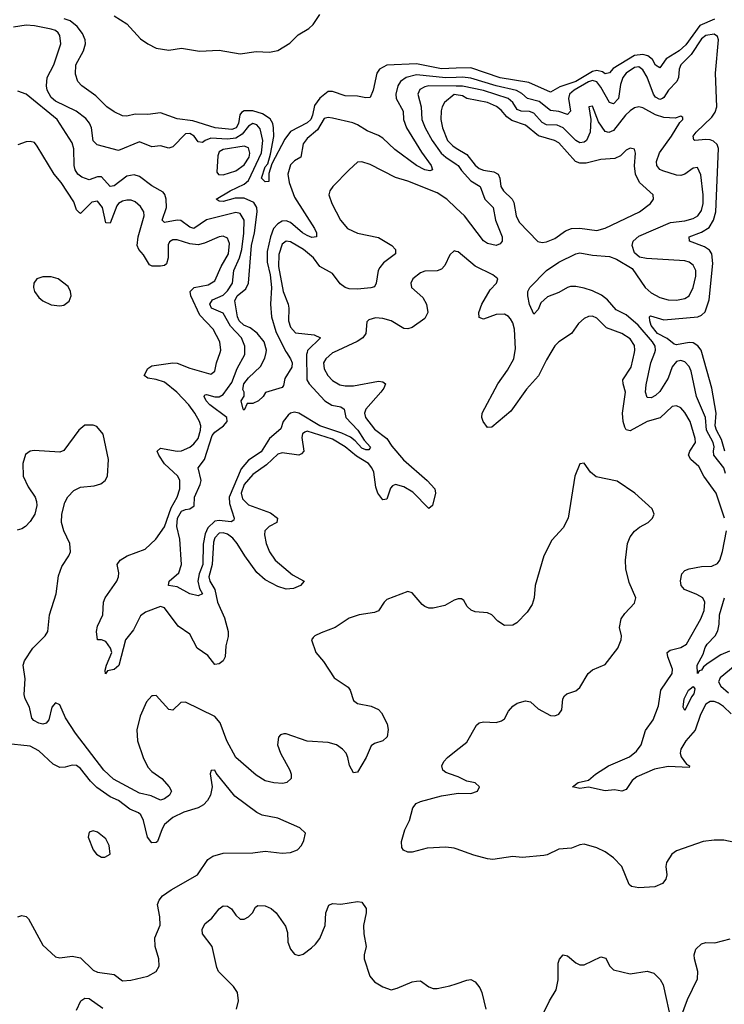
# Model space of a CAD drawing. Header units: inches. Extents: x 1694797 to 1849917, y 907313 to 1017959.
# Tile 828 of 834: x 1837919 to 1841278, y 1006894 to 1011585. Entities that reach past the tile are written whole.
import ezdxf

# ---------------------------------------------------------------- set-up
doc = ezdxf.new("R2010")
doc.units = ezdxf.units.IN
doc.header["$MEASUREMENT"] = 0
for name, color, linetype in [('B8030', 7, 'Continuous'), ('B8031', 7, 'Continuous'), ('B8040', 7, 'Continuous'), ('B8041', 7, 'Continuous')]:
    doc.layers.add(name, color=color, linetype=linetype)

msp = doc.modelspace()

# ---------------------------------------------------------------- linework, layer by layer
at = {"layer": 'B8030', "color": 5}
for points, elevation in [([(1839415.6, 1010000), (1839410, 1009997.4), (1839378, 1009970), (1839367.3, 1009950), (1839370, 1009921.6), (1839387.7, 1009890), (1839410, 1009866), (1839444.7, 1009844.7), (1839470, 1009839.9), (1839510, 1009840.3), (1839630, 1009863.6), (1839650, 1009859.7), (1839663.2, 1009850), (1839655.7, 1009830), (1839640.6, 1009810), (1839568.5, 1009730), (1839562.7, 1009710), (1839567.1, 1009690), (1839610, 1009633.9), (1839669, 1009590), (1839692.7, 1009552.7), (1839748.9, 1009488.9), (1839861.6, 1009390), (1839898.4, 1009350), (1839901.4, 1009330), (1839887, 1009270), (1839870, 1009256.4), (1839794.1, 1009334.1), (1839750, 1009359.4), (1839710, 1009371.2), (1839695.6, 1009364.4), (1839686.3, 1009353.7), (1839670, 1009300.5), (1839650, 1009297.2), (1839627.2, 1009330), (1839617.7, 1009357.7), (1839607.2, 1009430), (1839598.4, 1009450), (1839582.1, 1009470), (1839525, 1009505), (1839470, 1009550.8), (1839410, 1009586.3), (1839290, 1009624.1), (1839279.3, 1009620.7), (1839267.9, 1009612.1), (1839264.7, 1009595.3), (1839273.1, 1009530), (1839263.4, 1009516.6), (1839249.5, 1009510.5), (1839170, 1009521.9), (1839150, 1009515.8), (1839095.4, 1009464.6), (1839030, 1009418.7), (1838990, 1009369.9), (1838975.1, 1009330), (1838981.9, 1009301.9), (1839010, 1009273.2), (1839115.1, 1009235.1), (1839148.2, 1009210), (1839144.9, 1009190), (1839109.2, 1009170.8), (1839088.3, 1009150), (1839086.1, 1009130), (1839094.6, 1009090), (1839110.5, 1009050), (1839137.5, 1009010), (1839220.5, 1008940.5), (1839274.9, 1008910), (1839258.5, 1008890), (1839224.7, 1008875.3), (1839190, 1008872.1), (1839150, 1008885.3), (1839090, 1008916.1), (1839050, 1008950.5), (1838992.3, 1009030), (1838955.7, 1009090), (1838934.6, 1009114.6), (1838910, 1009133.4), (1838890, 1009139.8), (1838870, 1009138), (1838850, 1009116.4), (1838843.8, 1009096.2), (1838836.8, 1008990), (1838821.7, 1008930), (1838825.6, 1008910), (1838848.8, 1008870), (1838861.9, 1008810), (1838895.4, 1008735.4), (1838912.5, 1008670), (1838913.7, 1008646.4), (1838902, 1008602), (1838899.2, 1008550), (1838889.3, 1008530.7), (1838870, 1008516), (1838850, 1008513.3), (1838815.8, 1008555.8), (1838765, 1008590), (1838730, 1008656.8), (1838675.4, 1008695.4), (1838610, 1008782.5), (1838590, 1008788.6), (1838518.3, 1008761.7), (1838495.1, 1008744.9), (1838461.8, 1008678.2), (1838423.4, 1008630), (1838392, 1008508), (1838370, 1008489.5), (1838337.5, 1008482.5), (1838328, 1008468), (1838326.6, 1008486.6), (1838333.1, 1008510), (1838359.3, 1008570), (1838351.5, 1008591.5), (1838330, 1008622.4), (1838310, 1008629.8), (1838289.8, 1008629.8), (1838285.8, 1008670), (1838290, 1008695.5), (1838315.3, 1008750), (1838318.5, 1008810), (1838326.3, 1008830), (1838381.6, 1008910), (1838390.8, 1008930), (1838392.1, 1008950), (1838384.2, 1008990), (1838398, 1009010), (1838431.2, 1009030), (1838517.9, 1009062.1), (1838567.6, 1009110), (1838610, 1009168.3), (1838640.7, 1009259.3), (1838670.5, 1009310), (1838682.5, 1009350), (1838683.4, 1009390), (1838673, 1009410), (1838609.4, 1009469.4), (1838582.9, 1009510), (1838575.4, 1009530), (1838590, 1009543.6), (1838670, 1009529.6), (1838690, 1009531.6), (1838730, 1009547.8), (1838750, 1009563.6), (1838769.8, 1009590), (1838781.2, 1009630), (1838782.3, 1009650), (1838776.8, 1009670), (1838753.8, 1009710), (1838725.7, 1009750), (1838668.6, 1009810), (1838610, 1009857.9), (1838570, 1009871.6), (1838530, 1009877.7), (1838512.2, 1009890), (1838530, 1009922.6), (1838550, 1009936.6), (1838650, 1009950.1), (1838670, 1009948.6), (1838730, 1009924.2), (1838830, 1009897), (1838849.5, 1009910), (1838856.8, 1009950), (1838874.6, 1010000)], 580), ([(1839289.1, 1010000), (1839286.5, 1009990), (1839288.7, 1009868.7), (1839299.2, 1009850), (1839373.6, 1009770), (1839408, 1009748.1), (1839450, 1009740.5), (1839465.4, 1009730), (1839474.6, 1009690), (1839530.4, 1009630), (1839561.8, 1009581.8), (1839591, 1009549), (1839584.2, 1009535.8), (1839570, 1009535.7), (1839550, 1009543), (1839519.1, 1009579.1), (1839496.5, 1009596.5), (1839455.4, 1009615.4), (1839350, 1009649.5), (1839250, 1009710.3), (1839230, 1009715.5), (1839210, 1009710.4), (1839198.5, 1009701.5), (1839175.7, 1009670), (1839163.6, 1009636.4), (1839110.1, 1009590), (1839070, 1009525.5), (1839010, 1009487), (1838975.4, 1009444.6), (1838917.7, 1009310), (1838919.4, 1009279.4), (1838941.6, 1009210), (1838939.8, 1009200.2), (1838927.1, 1009192.9), (1838870, 1009199.6), (1838850, 1009195.4), (1838816, 1009164), (1838803.7, 1009136.3), (1838794.2, 1009085.8), (1838792.3, 1008990), (1838774.6, 1008945.4), (1838767.8, 1008910), (1838775.7, 1008875.7), (1838790.7, 1008850), (1838770, 1008839.7), (1838730, 1008849.6), (1838670, 1008882.5), (1838628, 1008890), (1838631.8, 1008910), (1838677.6, 1008950), (1838691.1, 1008988.9), (1838682.5, 1009110), (1838668.9, 1009170), (1838672.2, 1009210), (1838690, 1009243), (1838710, 1009251.7), (1838730, 1009254.1), (1838751.7, 1009268.3), (1838753, 1009310), (1838780.4, 1009370), (1838784, 1009390), (1838770.4, 1009450), (1838799.8, 1009490), (1838836.7, 1009603.3), (1838850, 1009620.2), (1838891.1, 1009650), (1838908.8, 1009670), (1838906.7, 1009690), (1838825.4, 1009750), (1838808.1, 1009770), (1838799.3, 1009790), (1838802.4, 1009797.6), (1838810, 1009799.7), (1838850, 1009787.9), (1838870, 1009788.7), (1838890, 1009799.3), (1838930, 1009857.2), (1838956.2, 1009923.8), (1838993.3, 1009990), (1838993.3, 1010000)], 560), ([(1839190.7, 1010000), (1839210.2, 1009970), (1839218.2, 1009950), (1839217.2, 1009930), (1839183.6, 1009876.4), (1839177.4, 1009842.6), (1839170, 1009832.7), (1839090.5, 1009809.5), (1839080.4, 1009790), (1839057.3, 1009770), (1839030, 1009757), (1839004, 1009756), (1838990, 1009725.2), (1838985.2, 1009730), (1838975.3, 1009770), (1838988.9, 1009791.1), (1838989.2, 1009810.8), (1838983.5, 1009823.5), (1838988.4, 1009850), (1839010, 1009878.9), (1839067.1, 1009932.9), (1839087.8, 1009972.2), (1839094.2, 1010000)], 540), ([(1840000, 1008823), (1839990, 1008819.5), (1839945.8, 1008794.2), (1839890, 1008780.8), (1839870, 1008781.4), (1839850, 1008788.7), (1839838.4, 1008798.4), (1839790, 1008854.7), (1839770, 1008860.8), (1839670, 1008822.6), (1839656.5, 1008810), (1839630, 1008768.4), (1839610, 1008761.4), (1839537.3, 1008750), (1839490, 1008733.7), (1839423.8, 1008690), (1839355.6, 1008664.4), (1839326, 1008650), (1839318.5, 1008641.5), (1839310.8, 1008630), (1839330.7, 1008570), (1839367.9, 1008527.9), (1839418.2, 1008450), (1839484.4, 1008404.4), (1839494.7, 1008390), (1839510, 1008342), (1839530, 1008326.4), (1839594.7, 1008314.7), (1839630, 1008298.6), (1839643.3, 1008283.3), (1839671.2, 1008230), (1839676.5, 1008203.5), (1839671, 1008169), (1839650.9, 1008149.1), (1839610, 1008137.1), (1839595, 1008125), (1839570.8, 1008070), (1839530, 1008000.4), (1839510, 1007996.8), (1839491, 1008031), (1839483.8, 1008070), (1839475.2, 1008090), (1839457.5, 1008110), (1839430, 1008129.5), (1839390, 1008141.7), (1839290, 1008148.4), (1839190, 1008182.4), (1839178, 1008182), (1839162.7, 1008177.3), (1839152.8, 1008167.2), (1839148.4, 1008130), (1839162.5, 1008090), (1839207.8, 1008010), (1839214, 1007990), (1839214, 1007970), (1839192.4, 1007950), (1839173.6, 1007946.4), (1839130, 1007949.4), (1839090, 1007958.7), (1839046, 1007986), (1838950, 1008069.9), (1838907.5, 1008150), (1838875.2, 1008235.2), (1838850, 1008265.7), (1838710, 1008333.6), (1838688.2, 1008331.8), (1838650, 1008295.3), (1838630, 1008297.8), (1838570, 1008364.7), (1838555.6, 1008364.4), (1838550, 1008364.2), (1838524.3, 1008335.7), (1838492.9, 1008267.1), (1838478.5, 1008201.5), (1838481.1, 1008150), (1838507.3, 1008070), (1838530, 1008023), (1838550, 1008002.5), (1838597.6, 1007970), (1838632.2, 1007930), (1838643.2, 1007910), (1838633.4, 1007890), (1838610, 1007873.1), (1838590, 1007867.2), (1838546.5, 1007886.5), (1838490, 1007899.1), (1838366.3, 1007966.3), (1838319.9, 1008010), (1838186, 1008186), (1838138.1, 1008258.1), (1838110, 1008320.9), (1838090, 1008330.6), (1838072.4, 1008310), (1838057.8, 1008250), (1838046.2, 1008233.8), (1838030, 1008228.7), (1838010, 1008233.4), (1837986, 1008246), (1837977.3, 1008257.3), (1837966.6, 1008310), (1837945.8, 1008350), (1837940.4, 1008370), (1837944.9, 1008444.9), (1837936.5, 1008510), (1837942.9, 1008530), (1837982.4, 1008590), (1838040.7, 1008650), (1838054, 1008670), (1838061.8, 1008750), (1838093.4, 1008850), (1838104.5, 1008935.5), (1838120.7, 1008979.3), (1838153.6, 1009030), (1838161, 1009050), (1838158.2, 1009090), (1838129.7, 1009150), (1838119.2, 1009190), (1838120.4, 1009230), (1838134.8, 1009285.2), (1838148.1, 1009311.9), (1838177.7, 1009342.3), (1838210, 1009358), (1838275, 1009364.9), (1838306.9, 1009373.1), (1838327, 1009390), (1838337.6, 1009410), (1838343, 1009490), (1838318, 1009610), (1838286.3, 1009646.3), (1838270, 1009654), (1838230, 1009654), (1838200.5, 1009630), (1838130, 1009533.2), (1838110, 1009525.2), (1837988.1, 1009531.9), (1837970, 1009529.4), (1837947.2, 1009512.8), (1837934.9, 1009470), (1837935.5, 1009410), (1837959.9, 1009359.9), (1837992.7, 1009310), (1837999.3, 1009290), (1838000.4, 1009270), (1837991.7, 1009230), (1837970, 1009194.5), (1837947.7, 1009170), (1837930, 1009159.7), (1837906.8, 1009153.2)], 620), ([(1837910, 1007310.4), (1837930, 1007317.6), (1837950, 1007312.7), (1837961.6, 1007301.6), (1838030, 1007175.5), (1838090, 1007119.5), (1838110, 1007114.9), (1838170, 1007123.5), (1838210, 1007115.2), (1838270, 1007056.5), (1838290, 1007047.7), (1838370, 1007036.5), (1838410, 1007006), (1838448.5, 1007008.5), (1838530, 1007027.2), (1838569.5, 1007050), (1838584.2, 1007075.8), (1838583, 1007110), (1838565.8, 1007170), (1838563.8, 1007210), (1838588.5, 1007271.5), (1838587.6, 1007310), (1838576.8, 1007370), (1838583.8, 1007390), (1838599.7, 1007410), (1838641, 1007439), (1838766.3, 1007510), (1838816.5, 1007583.5), (1838839.8, 1007600.2), (1838890, 1007613.4), (1839030, 1007615.8), (1839090, 1007623), (1839170, 1007614.4), (1839210, 1007617.1), (1839244, 1007630), (1839262.7, 1007650), (1839274, 1007674), (1839282, 1007710), (1839254.2, 1007734.2), (1839150, 1007781.3), (1839075.7, 1007795.7), (1839050, 1007807.2), (1838945.2, 1007885.2), (1838855.6, 1007995.6), (1838850, 1008008.7), (1838832, 1008008), (1838827.7, 1007992.3), (1838837.1, 1007930), (1838828.9, 1007890), (1838815.3, 1007864.7), (1838795.9, 1007844.1), (1838770.1, 1007829.9), (1838701.6, 1007810), (1838650, 1007784.4), (1838609.5, 1007750), (1838597.9, 1007730), (1838576.2, 1007670), (1838570, 1007664.1), (1838550, 1007664), (1838528.3, 1007690), (1838509.4, 1007770), (1838496.7, 1007796.7), (1838485.9, 1007805.9), (1838444, 1007824), (1838390, 1007864.7), (1838350, 1007882.3), (1838286.6, 1007926.6), (1838256.3, 1007956.4), (1838210, 1008017.5), (1838190, 1008031.6), (1838170, 1008032.7), (1838136.9, 1008023.1), (1838110, 1008022.7), (1838078.6, 1008038.6), (1838010, 1008101.5), (1837970, 1008123.5), (1837850, 1008137)], 640), ([(1840000, 1007981.6), (1839950, 1007999.1), (1839936.3, 1008010), (1839931.2, 1008030), (1839940.5, 1008050), (1839959.1, 1008070), (1840000, 1008102.9)], 620), ([(1840000, 1007634.8), (1839990, 1007638.4), (1839950, 1007642.8), (1839861.6, 1007638.4), (1839790, 1007618.8), (1839770, 1007618.5), (1839748.5, 1007628.5), (1839741.5, 1007641.5), (1839739.7, 1007670), (1839754.7, 1007725.3), (1839778, 1007770), (1839793.5, 1007830), (1839809.4, 1007850.6), (1839830, 1007860.1), (1839930, 1007887.2), (1840000, 1007897.9)], 620), ([(1838952.9, 1006870), (1838962.3, 1006910), (1838957.2, 1006950), (1838938.7, 1006978.7), (1838867.4, 1007050), (1838858.7, 1007070), (1838836.2, 1007170), (1838791.1, 1007230), (1838788.7, 1007250), (1838802.2, 1007277.8), (1838835.5, 1007304.5), (1838870, 1007348.2), (1838890, 1007363.1), (1838910, 1007361.3), (1838929, 1007349), (1838950, 1007318), (1838970, 1007300.3), (1838990, 1007300.3), (1839010, 1007310.3), (1839029.7, 1007330), (1839043.7, 1007356.3), (1839055, 1007364.9), (1839090, 1007362.6), (1839117.3, 1007350), (1839141.6, 1007330), (1839186.8, 1007266.8), (1839195.5, 1007235.5), (1839197.3, 1007190), (1839210, 1007156.3), (1839230, 1007132.7), (1839250, 1007126.7), (1839270, 1007132.2), (1839310, 1007162.3), (1839330, 1007180.3), (1839350, 1007207.4), (1839375.3, 1007270), (1839379.3, 1007330), (1839393.7, 1007366.3), (1839410, 1007374.9), (1839450, 1007371.5), (1839530, 1007383), (1839550, 1007380.7), (1839570.4, 1007350), (1839570.4, 1007330), (1839558, 1007270), (1839559.5, 1007230), (1839570.3, 1007170), (1839561.1, 1007130), (1839561.1, 1007110), (1839588.3, 1007028.3), (1839610, 1007001.3), (1839650, 1006977.1), (1839690, 1006963.1), (1839719, 1006970), (1839790, 1007001.3), (1839810, 1007004.9), (1839830, 1007006), (1839870, 1006977.1), (1839890, 1006969), (1839910, 1006969.2), (1839970, 1006982), (1840000, 1006992.2)], 620), ([(1838190, 1006866.3), (1838211.3, 1006910), (1838230, 1006923.2), (1838250, 1006921.8), (1838315.7, 1006875.7)], 620)]:
    msp.add_lwpolyline(points, dxfattribs=dict(at, elevation=elevation))
at = {"layer": 'B8030', "color": 5, "elevation": 660}
msp.add_lwpolyline([(1838270, 1007720.9), (1838250, 1007714), (1838246.4, 1007690), (1838270.3, 1007630), (1838284.9, 1007610), (1838310, 1007595.3), (1838325.4, 1007594.6), (1838350, 1007608.5), (1838346.6, 1007650), (1838330, 1007682), (1838290, 1007713.6)], close=True, dxfattribs=at)
at = {"layer": 'B8031', "color": 5}
for points, elevation in [([(1838370, 1011604), (1838430, 1011566), (1838494.7, 1011494.7), (1838530.4, 1011470), (1838570.4, 1011450), (1838630, 1011439.4), (1838690, 1011450.2), (1838776, 1011436), (1838870, 1011440.1), (1838970, 1011422.4), (1839046.2, 1011433.9), (1839110, 1011430.2), (1839150, 1011437.8), (1839206.8, 1011473.2), (1839247.5, 1011512.5), (1839297.4, 1011542.6), (1839317.7, 1011562.3), (1839350, 1011610.2)], 520), ([(1839094.2, 1010000), (1839096.5, 1010010), (1839084.5, 1010050), (1839051.7, 1010091.7), (1839017.4, 1010117.4), (1838987.2, 1010130), (1838965.3, 1010150), (1838957.1, 1010170), (1838945.1, 1010245.1), (1838955.8, 1010270), (1838997.1, 1010302.9), (1839010.4, 1010330), (1839024.9, 1010510), (1839038.1, 1010570), (1839050.8, 1010670), (1839049.6, 1010689.6), (1839034.7, 1010714.7), (1838990, 1010734.5), (1838945.9, 1010734.1), (1838890, 1010719.2), (1838870, 1010720.4), (1838855.1, 1010730), (1838922.2, 1010770), (1838990, 1010800.9), (1839010, 1010819.5), (1839071.4, 1010951.4), (1839077.6, 1011010), (1839065.1, 1011065.1), (1839050, 1011084.8), (1839030, 1011091), (1839010, 1011077.3), (1838980, 1011040), (1838950, 1011021), (1838910, 1011016.2), (1838830, 1011020.5), (1838803.5, 1011010), (1838790, 1010999.5), (1838770, 1011002.6), (1838750.4, 1011030), (1838730, 1011043.2), (1838710, 1011042.1), (1838650, 1010979.4), (1838630, 1010973.8), (1838590, 1010984), (1838550, 1010979.4), (1838490, 1011003.7), (1838390, 1010962.6), (1838288.7, 1010988.7), (1838270, 1011007.6), (1838261.5, 1011070), (1838252.1, 1011092.1), (1838235, 1011115), (1838188.8, 1011148.8), (1838090, 1011197.6), (1838070, 1011215), (1838050.3, 1011250), (1838046.5, 1011270), (1838051.1, 1011310), (1838082.1, 1011370), (1838115.4, 1011470), (1838111.1, 1011510), (1838103.3, 1011523.3), (1838090, 1011534), (1838070, 1011540.4), (1837990, 1011556.3), (1837950, 1011558.7), (1837890, 1011549.9)], 540), ([(1840000, 1011353.7), (1839930, 1011351.5), (1839810, 1011374.9), (1839670, 1011368), (1839634.5, 1011350), (1839621.6, 1011330), (1839604.7, 1011250), (1839590, 1011214.5), (1839570, 1011212.6), (1839530, 1011220.3), (1839470, 1011222.9), (1839410, 1011243.7), (1839390, 1011242.6), (1839349.3, 1011210.7), (1839324.3, 1011175.7), (1839315.4, 1011130), (1839306.7, 1011110), (1839290, 1011093.6), (1839210, 1011051.9), (1839183.4, 1011016.6), (1839122, 1010898), (1839107.2, 1010852.8), (1839106.4, 1010813.6), (1839090, 1010813.3), (1839071.6, 1010830), (1839090, 1010883.8), (1839101.5, 1010898.5), (1839115.1, 1010944.9), (1839130.8, 1011029.2), (1839129.9, 1011069.9), (1839126.3, 1011090), (1839112.8, 1011112.8), (1839076.7, 1011136.7), (1839030, 1011150.7), (1838989.7, 1011150.3), (1838976.8, 1011143.2), (1838968.8, 1011131.2), (1838962.2, 1011090), (1838950.8, 1011070), (1838930, 1011062.4), (1838851.1, 1011070), (1838743.9, 1011103.9), (1838670, 1011113.6), (1838590, 1011140.9), (1838530, 1011133.8), (1838470, 1011135.8), (1838430, 1011126), (1838410, 1011127.1), (1838370, 1011146.2), (1838335.1, 1011170), (1838282.5, 1011222.5), (1838215.1, 1011270), (1838197, 1011290), (1838185.4, 1011325.4), (1838187.6, 1011370), (1838223, 1011437), (1838233.5, 1011470), (1838231.9, 1011490), (1838218.8, 1011518.8), (1838192.9, 1011553), (1838159.4, 1011579.4), (1838131.5, 1011590)], 520), ([(1840000, 1011310), (1839950, 1011307.9), (1839810, 1011322.6), (1839761.7, 1011310), (1839735, 1011290), (1839721.2, 1011270), (1839711.6, 1011230), (1839714, 1011210), (1839747.8, 1011150), (1839748.2, 1011110), (1839762.9, 1011070), (1839834, 1010954), (1839880.2, 1010890), (1839887.7, 1010870), (1839874.4, 1010865.6), (1839850, 1010869.4), (1839810, 1010891.2), (1839707.3, 1010967.3), (1839650, 1011020.9), (1839630, 1011033.7), (1839575.1, 1011055.1), (1839530, 1011083.7), (1839506.8, 1011093.2), (1839410, 1011115.9), (1839390, 1011118.9), (1839370, 1011113.8), (1839339, 1011061), (1839290, 1011018.5), (1839270, 1010994.5), (1839259, 1010930), (1839230, 1010912.9), (1839210, 1010893.3), (1839198, 1010850), (1839203.6, 1010810), (1839230, 1010740.2), (1839324.2, 1010590), (1839333.8, 1010570), (1839333.7, 1010550), (1839311.9, 1010548.1), (1839290, 1010556.7), (1839266.7, 1010570), (1839210, 1010618.8), (1839190, 1010626.6), (1839170, 1010624.6), (1839150, 1010612.3), (1839129.6, 1010590.4), (1839114.5, 1010550), (1839098.9, 1010481.1), (1839098.9, 1010430), (1839113.3, 1010370), (1839119, 1010310), (1839114.9, 1010230), (1839119.6, 1010170), (1839139.5, 1010099.5), (1839186.5, 1010006.5), (1839190.7, 1010000)], 540), ([(1840000, 1011268.8), (1839869.8, 1011270.2), (1839850, 1011265.7), (1839827.1, 1011252.9), (1839817, 1011230), (1839832.8, 1011170), (1839836.8, 1011110), (1839851.7, 1011070), (1839884.8, 1011010), (1839929, 1010949), (1839950, 1010929.7), (1840000, 1010896.7)], 560), ([(1838993.3, 1010000), (1838993.2, 1010030), (1838977, 1010070), (1838924.3, 1010124.3), (1838890, 1010187.2), (1838834.4, 1010210), (1838825.8, 1010230), (1838838.3, 1010250), (1838890, 1010272.3), (1838910, 1010293), (1838934.2, 1010330), (1838940.6, 1010390), (1838967.7, 1010450), (1838978.1, 1010490), (1838988.4, 1010568.4), (1838989.9, 1010630), (1838970, 1010661.4), (1838950, 1010665.8), (1838810, 1010632.2), (1838750, 1010590.5), (1838730, 1010596), (1838687.7, 1010627.7), (1838670, 1010630.4), (1838610, 1010618.9), (1838598.4, 1010630), (1838618.7, 1010690), (1838618.3, 1010730), (1838611.8, 1010751.8), (1838602.8, 1010762.8), (1838550, 1010793.1), (1838490, 1010838.8), (1838465.4, 1010845.4), (1838430, 1010839.4), (1838370, 1010794), (1838350, 1010789.8), (1838310, 1010836), (1838290, 1010835.8), (1838250, 1010822.1), (1838215, 1010835), (1838196.1, 1010850), (1838184.3, 1010870), (1838179.4, 1010890), (1838178.1, 1010970), (1838170, 1010998.9), (1838098.1, 1011110), (1837950, 1011229.8), (1837910, 1011244)], 560), ([(1840000, 1011227.8), (1839990, 1011229.5), (1839944.1, 1011190), (1839932.9, 1011170), (1839928.7, 1011151.3), (1839927.4, 1011110), (1839934, 1011070), (1839958.8, 1011010), (1839983.7, 1010983.7), (1840000, 1010973.7)], 580), ([(1838874.6, 1010000), (1838878.2, 1010010), (1838873.2, 1010050), (1838841, 1010110), (1838777.9, 1010177.9), (1838735.4, 1010270), (1838732.7, 1010290), (1838751.1, 1010308.9), (1838818.2, 1010321.8), (1838850, 1010341.7), (1838879.8, 1010410), (1838914.3, 1010470), (1838918.9, 1010518.9), (1838910, 1010543.9), (1838890, 1010553.2), (1838870, 1010551.1), (1838800.2, 1010519.8), (1838770, 1010512.6), (1838730, 1010517.4), (1838670, 1010537), (1838650, 1010536.6), (1838633.7, 1010526.3), (1838627, 1010513), (1838626.9, 1010450), (1838618.6, 1010421.4), (1838610, 1010413.5), (1838590, 1010411.1), (1838551.3, 1010411.3), (1838537.7, 1010417.7), (1838510, 1010464.8), (1838487.4, 1010490), (1838479.4, 1010510), (1838483.4, 1010550), (1838512.9, 1010650), (1838510.9, 1010670), (1838495.8, 1010695.8), (1838470, 1010717), (1838450, 1010724.7), (1838430, 1010726.1), (1838410, 1010721), (1838390, 1010708.9), (1838382.2, 1010697.8), (1838350, 1010615.1), (1838330, 1010616.9), (1838314.2, 1010690), (1838290, 1010719.9), (1838263.6, 1010716.4), (1838210, 1010661.5), (1838204.6, 1010664.6), (1838190, 1010679.6), (1838177.6, 1010717.6), (1838117.6, 1010810), (1838083.9, 1010850), (1838003, 1010983), (1837990, 1010999.6), (1837970, 1011005.1), (1837950, 1011002.7), (1837910, 1010988.5)], 580), ([(1840000, 1010687.2), (1839954.6, 1010730), (1839910, 1010760.1), (1839770, 1010815.7), (1839710, 1010834), (1839590, 1010895.6), (1839550, 1010908.2), (1839530, 1010905.6), (1839490, 1010869.7), (1839412, 1010790), (1839397.6, 1010770), (1839392.2, 1010750), (1839406.5, 1010710), (1839448.1, 1010630), (1839482.6, 1010590), (1839530, 1010567.5), (1839630, 1010547.6), (1839692.9, 1010510), (1839711.3, 1010490), (1839710.1, 1010469.9), (1839653.5, 1010426.5), (1839635.7, 1010404.3), (1839628.7, 1010390), (1839619.3, 1010330), (1839610, 1010313), (1839592.6, 1010307.4), (1839530, 1010301.5), (1839490, 1010302.9), (1839470, 1010309), (1839446.2, 1010326.2), (1839410, 1010375.8), (1839350, 1010409.8), (1839319.9, 1010450), (1839272.5, 1010490), (1839210, 1010526.9), (1839190, 1010530.5), (1839170, 1010515.3), (1839154.2, 1010465.8), (1839152.5, 1010410), (1839175.4, 1010290), (1839198.4, 1010230), (1839202, 1010210), (1839200.7, 1010150), (1839210, 1010120.7), (1839233.4, 1010093.4), (1839323.5, 1010083.5), (1839353.8, 1010070), (1839291.3, 1010008.7), (1839289.1, 1010000)], 560), ([(1840000, 1010481.3), (1839990, 1010483.6), (1839970, 1010464.5), (1839945.4, 1010414.6), (1839930, 1010396.9), (1839910, 1010388.6), (1839850, 1010387.8), (1839830, 1010379.3), (1839792.9, 1010350), (1839784, 1010330), (1839787.6, 1010310), (1839841.5, 1010261.5), (1839859, 1010230), (1839865.4, 1010190), (1839850, 1010161.8), (1839790, 1010119.3), (1839770, 1010112), (1839750, 1010114.2), (1839690, 1010149.8), (1839650, 1010161.6), (1839615.8, 1010164.2), (1839584.2, 1010155.8), (1839574, 1010146), (1839569.3, 1010090), (1839555.4, 1010070), (1839527.6, 1010052.4), (1839415.6, 1010000)], 580)]:
    msp.add_lwpolyline(points, dxfattribs=dict(at, elevation=elevation))
for points, elevation in [([(1838990, 1010981.9), (1838890, 1010966.3), (1838870, 1010956.3), (1838863.2, 1010936.8), (1838858.7, 1010858.7), (1838867.1, 1010847.1), (1838890, 1010846.3), (1838950, 1010865.7), (1838990, 1010893), (1839013, 1010930), (1839016.7, 1010950), (1839010, 1010974.8)], 560), ([(1838030, 1010360.4), (1838001.6, 1010350), (1837987, 1010330), (1837984.9, 1010310), (1837990.4, 1010290), (1838010, 1010261.6), (1838030, 1010245.3), (1838070, 1010227.2), (1838110, 1010221.1), (1838130, 1010225.7), (1838155.4, 1010244.6), (1838164.7, 1010270), (1838162.2, 1010290), (1838150, 1010313.3), (1838102.7, 1010350), (1838070, 1010359.7)], 620)]:
    msp.add_lwpolyline(points, close=True, dxfattribs=dict(at, elevation=elevation))
at = {"layer": 'B8040', "color": 5}
for points, elevation in [([(1840451.2, 1010000), (1840430, 1009965.1), (1840392.4, 1009887.6), (1840335.9, 1009824.1), (1840260.5, 1009719.5), (1840170, 1009643.7), (1840150, 1009642.7), (1840128.3, 1009670), (1840122.2, 1009690), (1840124.5, 1009710), (1840199.1, 1009850), (1840244.9, 1009915.1), (1840274.1, 1009970), (1840279.6, 1010000)], 580), ([(1841278.6, 1009210), (1841238.5, 1009330), (1841180.7, 1009410), (1841156.7, 1009456.7), (1841118, 1009490), (1841107.1, 1009510), (1841113.7, 1009530), (1841140.5, 1009570), (1841139.1, 1009590), (1841115.2, 1009670), (1841090, 1009713.3), (1841070, 1009735.7), (1841050, 1009745.7), (1841030, 1009742.9), (1840972, 1009688), (1840910, 1009671.3), (1840830, 1009626.5), (1840810, 1009630.8), (1840803.3, 1009643.3), (1840795.6, 1009670), (1840792.2, 1009710), (1840807.6, 1009810), (1840795.3, 1009850), (1840794.8, 1009870), (1840834.6, 1009930), (1840849.7, 1010000)], 580), ([(1841283, 1009423), (1841275.5, 1009450), (1841228, 1009510), (1841225.8, 1009530), (1841230.4, 1009550), (1841225.5, 1009570), (1841193.3, 1009630), (1841188.3, 1009690), (1841145.1, 1009790), (1841120.8, 1009910), (1841110, 1009932.2), (1841090, 1009954.6), (1841070, 1009961.4), (1841050, 1009956.6), (1841030, 1009930.6), (1841010, 1009877.1), (1840970, 1009814.3), (1840950, 1009795), (1840930, 1009783.7), (1840910, 1009784.7), (1840902.3, 1009810), (1840905.1, 1009845.1), (1840928, 1009950), (1840946.3, 1010000)], 560), ([(1841280.1, 1009530), (1841265.3, 1009585.3), (1841240.2, 1009630), (1841235.1, 1009650), (1841239.3, 1009710), (1841218.3, 1009830), (1841170.4, 1010000)], 540), ([(1840000, 1008102.9), (1840050, 1008143.2), (1840096.1, 1008223.9), (1840110, 1008234.4), (1840130, 1008239.2), (1840190, 1008237.1), (1840215.8, 1008244.2), (1840230, 1008253.4), (1840249.9, 1008290.1), (1840270, 1008314.7), (1840291, 1008329), (1840330, 1008339.8), (1840354.4, 1008334.4), (1840390, 1008302.3), (1840450, 1008270.4), (1840470, 1008268.8), (1840490, 1008276.4), (1840503.1, 1008296.9), (1840507.8, 1008350), (1840516.4, 1008363.6), (1840527.5, 1008372.5), (1840570, 1008387.5), (1840590, 1008403.8), (1840629.2, 1008470.8), (1840650, 1008486.9), (1840710, 1008513.7), (1840771.1, 1008590), (1840786.9, 1008630), (1840787.2, 1008650), (1840778.6, 1008690), (1840786, 1008730), (1840803.3, 1008756.7), (1840850, 1008804.9), (1840856.8, 1008830), (1840824.1, 1008904.1), (1840807.9, 1008968), (1840806.3, 1009010), (1840816.9, 1009090), (1840830, 1009120.9), (1840850, 1009148.1), (1840873.2, 1009166.8), (1840915.8, 1009190), (1840936, 1009210), (1840943.5, 1009230), (1840934.6, 1009254.6), (1840851.8, 1009330), (1840766.9, 1009386.9), (1840667.8, 1009407.8), (1840639.7, 1009430), (1840610, 1009472.7), (1840590, 1009469), (1840565.7, 1009410), (1840533.7, 1009210), (1840510, 1009164.5), (1840455.4, 1009104.6), (1840417.6, 1009030), (1840376.9, 1008890), (1840372.2, 1008830), (1840361.6, 1008798.4), (1840338.1, 1008761.9), (1840289.3, 1008710.7), (1840270, 1008701), (1840230, 1008698.9), (1840198.7, 1008718.7), (1840170, 1008749.6), (1840150, 1008759.7), (1840090, 1008764.2), (1840071.3, 1008771.3), (1840052.3, 1008790), (1840037.2, 1008817.2), (1840026, 1008826), (1840010, 1008826.6), (1840000, 1008823)], 620), ([(1841310, 1008277.6), (1841273.6, 1008313.6), (1841250, 1008328.6), (1841230, 1008335.9), (1841210, 1008336.9), (1841190, 1008324.6), (1841164.5, 1008275.5), (1841139.2, 1008200.8), (1841094.3, 1008150), (1841071.1, 1008110), (1841067.3, 1008090), (1841072.3, 1008072.3), (1841098.5, 1008038.5), (1841112.1, 1008030), (1841110, 1008022.7), (1841010, 1008026.8), (1840946, 1008014), (1840861.8, 1007978.2), (1840839, 1007961), (1840810, 1007917.4), (1840790.2, 1007909.8), (1840755.2, 1007915.2), (1840710, 1007911.6), (1840630, 1007927.9), (1840590, 1007921.6), (1840554.5, 1007930), (1840581.2, 1007950), (1840630, 1007961.1), (1840663.5, 1007990), (1840725.8, 1008030), (1840826.3, 1008073.7), (1840859.8, 1008100.2), (1840881.6, 1008130), (1840901.7, 1008198.3), (1840938.5, 1008250), (1840964.1, 1008315.9), (1840974.9, 1008390), (1841029.2, 1008470), (1841031.1, 1008490), (1841008.4, 1008550), (1841006, 1008570), (1841019.4, 1008580.6), (1841070, 1008593.7), (1841097.8, 1008610), (1841165.9, 1008730), (1841181.7, 1008770), (1841185.4, 1008810), (1841175.7, 1008830), (1841147.1, 1008847.1), (1841087.7, 1008870), (1841071.6, 1008890), (1841069, 1008911), (1841075.2, 1008944.8), (1841090, 1008960.7), (1841110, 1008968.6), (1841170, 1008979.5), (1841217.9, 1008982.1), (1841245.6, 1008994.4), (1841257.4, 1009010), (1841270, 1009050.7), (1841287.7, 1009150)], 580), ([(1841302.9, 1008577.1), (1841260.7, 1008559.3), (1841200.5, 1008519.5), (1841178.5, 1008501.5), (1841170, 1008486), (1841157.4, 1008482.6), (1841150, 1008469.3), (1841148.6, 1008510), (1841177.6, 1008562.4), (1841186.8, 1008593.2), (1841196.8, 1008610), (1841234.3, 1008650), (1841247.3, 1008672.7), (1841254.1, 1008705.9), (1841254.6, 1008750), (1841279.1, 1008830)], 560), ([(1841330, 1008508.6), (1841258.4, 1008450), (1841250.2, 1008430), (1841261.6, 1008410), (1841297.7, 1008377.7)], 580), ([(1840000, 1007897.9), (1840010, 1007899.4), (1840070, 1007898.6), (1840101.6, 1007910), (1840111.3, 1007930), (1840090, 1007949.6), (1840050, 1007957.7), (1840010, 1007978.2), (1840000, 1007981.6)], 620), ([(1841350, 1007659.5), (1841275.6, 1007675.6), (1841230, 1007676.3), (1841178, 1007670), (1841050, 1007624.5), (1841027.7, 1007610), (1841003.1, 1007570), (1840998.7, 1007550), (1841003.9, 1007510), (1840999.3, 1007490), (1840983.2, 1007470), (1840946.7, 1007453.3), (1840870, 1007448.7), (1840835.1, 1007455.1), (1840824.7, 1007464.7), (1840790, 1007549.7), (1840750, 1007592.4), (1840710, 1007620.4), (1840670, 1007639.7), (1840610, 1007656.9), (1840590, 1007653.7), (1840550, 1007637.2), (1840490, 1007633.8), (1840433.9, 1007606.1), (1840417.5, 1007602.5), (1840314, 1007594), (1840270, 1007598.4), (1840175.4, 1007584.6), (1840150, 1007586.8), (1840084.3, 1007604.3), (1840000, 1007634.8)], 620), ([(1841070, 1006830.8), (1841103.2, 1006916.8), (1841150, 1007016), (1841152.4, 1007050), (1841135.4, 1007110), (1841133.9, 1007130), (1841143, 1007157), (1841170, 1007182.2), (1841190, 1007187.9), (1841233.4, 1007186.6), (1841306.4, 1007206.4)], 620), ([(1840406.7, 1006833.3), (1840444.2, 1006910), (1840476.6, 1006963.4), (1840486.2, 1007010), (1840485.6, 1007090), (1840491.8, 1007108.2), (1840510, 1007130.3), (1840530, 1007124.4), (1840570, 1007090.9), (1840590, 1007082), (1840610, 1007081.5), (1840690, 1007120.6), (1840713.1, 1007113.1), (1840730, 1007076.4), (1840750, 1007058.5), (1840830, 1007038.7), (1840910, 1007051.2), (1840941.7, 1007041.7), (1840972.4, 1007012.4), (1840986.7, 1006986.7), (1841026, 1006806)], 620), ([(1840000, 1006992.2), (1840050, 1007009.1), (1840070, 1007011.8), (1840090, 1007001.3), (1840111.9, 1006971.9), (1840121.5, 1006950), (1840141.3, 1006870)], 620)]:
    msp.add_lwpolyline(points, dxfattribs=dict(at, elevation=elevation))
at = {"layer": 'B8040', "color": 5, "elevation": 560}
msp.add_lwpolyline([(1841090, 1008293.2), (1841082.4, 1008310), (1841086, 1008350), (1841107.9, 1008390), (1841130, 1008408.2), (1841137.3, 1008397.3), (1841132.6, 1008372.6), (1841121.4, 1008358.6)], close=True, dxfattribs=at)
at = {"layer": 'B8041', "color": 5}
for points, elevation in [([(1841231.5, 1011588.5), (1841161.7, 1011558.3), (1841094.9, 1011465.1), (1841063.3, 1011436.7), (1841000.9, 1011399.1), (1840970, 1011356.4), (1840950, 1011368.2), (1840935, 1011395), (1840913.2, 1011413.2), (1840890, 1011419.2), (1840850, 1011415.3), (1840747.6, 1011352.4), (1840730, 1011332.7), (1840710, 1011327.9), (1840697.4, 1011337.4), (1840670, 1011343.9), (1840650, 1011338.8), (1840570, 1011290.2), (1840494.1, 1011265.9), (1840450, 1011239.3), (1840345.9, 1011285.9), (1840210, 1011309), (1840070, 1011355.9), (1840000, 1011353.7)], 520), ([(1841170.4, 1010000), (1841167.6, 1010010), (1841151.6, 1010031.6), (1841130, 1010044.9), (1841110, 1010047.4), (1841050, 1010035.4), (1841039, 1010039), (1841005.7, 1010065.7), (1840960.1, 1010090), (1840930, 1010127.5), (1840922.2, 1010150), (1840921.6, 1010170), (1840926.3, 1010173.7), (1840990, 1010154.7), (1841151.2, 1010170), (1841170, 1010177.9), (1841186.3, 1010193.7), (1841205.3, 1010250), (1841223.1, 1010423.1), (1841218.2, 1010470), (1841207, 1010487), (1841183.6, 1010503.6), (1841111.6, 1010530), (1841109.7, 1010550), (1841170, 1010572.2), (1841205.1, 1010594.9), (1841227, 1010630), (1841237, 1010670), (1841251, 1010971), (1841243.6, 1010990), (1841226.5, 1011006.5), (1841210, 1011013.5), (1841190, 1011014.9), (1841137.2, 1011010), (1841132.3, 1011012.3), (1841129.9, 1011029.9), (1841144.6, 1011050), (1841219.3, 1011120.7), (1841234.6, 1011145.4), (1841242.1, 1011170), (1841236.4, 1011330), (1841250.9, 1011490), (1841245.9, 1011505.9), (1841230, 1011515.9), (1841190.4, 1011510), (1841170, 1011494.6), (1841120.5, 1011419.5), (1841070.8, 1011370), (1841062.9, 1011350), (1841059.4, 1011310), (1841051.6, 1011290), (1841011.3, 1011250), (1840990, 1011214.4), (1840983.1, 1011210), (1840970, 1011205.3), (1840950, 1011216.5), (1840940.6, 1011230), (1840910, 1011310.7), (1840890, 1011346.8), (1840870, 1011360.2), (1840850, 1011357.3), (1840810.8, 1011330), (1840794.7, 1011310), (1840782.8, 1011277.2), (1840773.7, 1011210), (1840750, 1011184.3), (1840730, 1011191.1), (1840690, 1011264), (1840670, 1011288.7), (1840650, 1011294.9), (1840630, 1011289.9), (1840562.6, 1011250), (1840540.3, 1011230), (1840534.9, 1011210), (1840544.4, 1011150), (1840530, 1011134.2), (1840490, 1011147.4), (1840450, 1011152.4), (1840395.4, 1011195.4), (1840339.4, 1011210), (1840312.9, 1011232.9), (1840287.2, 1011247.2), (1840190, 1011270.4), (1840070, 1011306.9), (1840030, 1011311.2), (1840000, 1011310)], 540), ([(1840946.3, 1010000), (1840949.9, 1010010), (1840948.5, 1010030), (1840936.4, 1010050), (1840867.5, 1010130), (1840810, 1010178.7), (1840763.1, 1010203.1), (1840720.9, 1010250), (1840692.3, 1010272.3), (1840650, 1010292.9), (1840610, 1010305.9), (1840570, 1010314.7), (1840545.6, 1010314.4), (1840530, 1010309.9), (1840490, 1010286.1), (1840434.8, 1010265.2), (1840404.2, 1010235.8), (1840390, 1010203.7), (1840370, 1010182), (1840350, 1010229), (1840341, 1010270), (1840341.5, 1010290), (1840351.1, 1010310), (1840430.8, 1010390), (1840490, 1010430.6), (1840570, 1010470.2), (1840590, 1010474.2), (1840650, 1010462.6), (1840730, 1010457), (1840764.8, 1010444.8), (1840839, 1010399), (1840900.7, 1010310), (1840930, 1010284.4), (1840970, 1010262.2), (1841010, 1010250.6), (1841050, 1010248.6), (1841090, 1010256.1), (1841109.9, 1010270.1), (1841130.3, 1010309.7), (1841142.6, 1010362.6), (1841142.9, 1010390), (1841130, 1010416.3), (1841110, 1010430.4), (1841090, 1010435.8), (1840906.6, 1010446.6), (1840874, 1010454), (1840850, 1010474.7), (1840839.2, 1010510), (1840843.9, 1010530), (1840870, 1010554.2), (1841021.4, 1010618.6), (1841090, 1010626.5), (1841130, 1010637.2), (1841151.6, 1010650), (1841170, 1010675.8), (1841177.4, 1010710), (1841177.1, 1010750), (1841165.3, 1010845.3), (1841150, 1010880.5), (1841130, 1010877.6), (1841090.6, 1010849.4), (1841070, 1010842.8), (1841050, 1010844.3), (1840985, 1010865), (1840970, 1010871.6), (1840955.6, 1010890), (1840954.5, 1010910), (1840968.7, 1010951.3), (1841026, 1011030), (1841065.4, 1011094.6), (1841080.9, 1011110), (1841079.5, 1011119.5), (1841070, 1011125.2), (1841044.5, 1011115.5), (1840990, 1011118.5), (1840950, 1011132), (1840890, 1011164.5), (1840870, 1011169.9), (1840850, 1011165), (1840830, 1011151.4), (1840806.4, 1011130), (1840750, 1011056.7), (1840727.6, 1011047.6), (1840710, 1011052.8), (1840678.6, 1011098.6), (1840650, 1011173.3), (1840632, 1011170), (1840642, 1011110), (1840637.8, 1011050), (1840620.6, 1011010), (1840610, 1011000.9), (1840590, 1010997.9), (1840570, 1011008.9), (1840510, 1011070.3), (1840481.9, 1011081.9), (1840430, 1011084.2), (1840410, 1011094.8), (1840370, 1011140.5), (1840350, 1011147.4), (1840310, 1011148.9), (1840290, 1011157.4), (1840269.9, 1011190), (1840247.9, 1011210), (1840130, 1011247.4), (1840030, 1011268.5), (1840000, 1011268.8)], 560), ([(1840000, 1010973.7), (1840050, 1010943), (1840090, 1010891.6), (1840110, 1010875.9), (1840130, 1010867.7), (1840180.1, 1010860.1), (1840199.8, 1010850), (1840208, 1010830), (1840212.8, 1010790), (1840225.2, 1010770), (1840266.7, 1010730), (1840274, 1010714), (1840285.8, 1010650), (1840299.9, 1010619.9), (1840388.8, 1010528.8), (1840410, 1010523.8), (1840430, 1010527.1), (1840470, 1010543.2), (1840520.9, 1010579.1), (1840550, 1010591), (1840590, 1010592.2), (1840670, 1010581.2), (1840710, 1010591.6), (1840874, 1010670), (1840926.4, 1010710), (1840940.4, 1010730), (1840939.1, 1010750), (1840873.6, 1010810), (1840854.7, 1010850), (1840850.6, 1010889.4), (1840854, 1010950), (1840850, 1010968.7), (1840830, 1010973.6), (1840810, 1010962.9), (1840783.2, 1010936.8), (1840755.6, 1010924.4), (1840690, 1010919.1), (1840619.1, 1010900.9), (1840590, 1010901), (1840568.9, 1010910), (1840490, 1010998.2), (1840468.5, 1011010), (1840392.4, 1011032.4), (1840330, 1011083.2), (1840265, 1011105), (1840241.7, 1011121.7), (1840213.9, 1011153.9), (1840191.6, 1011171.6), (1840149.8, 1011190), (1840050, 1011209.2), (1840030, 1011222.7), (1840000, 1011227.8)], 580), ([(1840000, 1010896.7), (1840010, 1010890.1), (1840025.9, 1010865.9), (1840070, 1010817.2), (1840114.6, 1010790), (1840136.2, 1010730), (1840176.6, 1010690), (1840188, 1010630), (1840219.4, 1010550), (1840219.7, 1010530), (1840210, 1010516.9), (1840190, 1010509.8), (1840150, 1010518.5), (1840130, 1010531.6), (1840039.4, 1010650), (1840000, 1010687.2)], 560), ([(1840279.6, 1010000), (1840282.7, 1010017.3), (1840277.9, 1010110), (1840270, 1010140.9), (1840259.5, 1010159.5), (1840250, 1010171.6), (1840230, 1010181.5), (1840190, 1010181.2), (1840130, 1010158.7), (1840110, 1010166), (1840107.4, 1010190), (1840121.6, 1010230), (1840162.4, 1010297.6), (1840192, 1010330), (1840198.7, 1010350), (1840175.1, 1010370), (1840090, 1010410.5), (1840010, 1010478.9), (1840000, 1010481.3)], 580), ([(1840849.7, 1010000), (1840851.9, 1010010), (1840850, 1010033.3), (1840830, 1010064.8), (1840790, 1010089.8), (1840716.3, 1010116.3), (1840670, 1010163.1), (1840650, 1010172.8), (1840630, 1010171), (1840610, 1010161.1), (1840582.9, 1010137.1), (1840550.2, 1010089.8), (1840490, 1010049.8), (1840470, 1010030.9), (1840451.2, 1010000)], 580)]:
    msp.add_lwpolyline(points, dxfattribs=dict(at, elevation=elevation))

doc.saveas('drawing.dxf')
